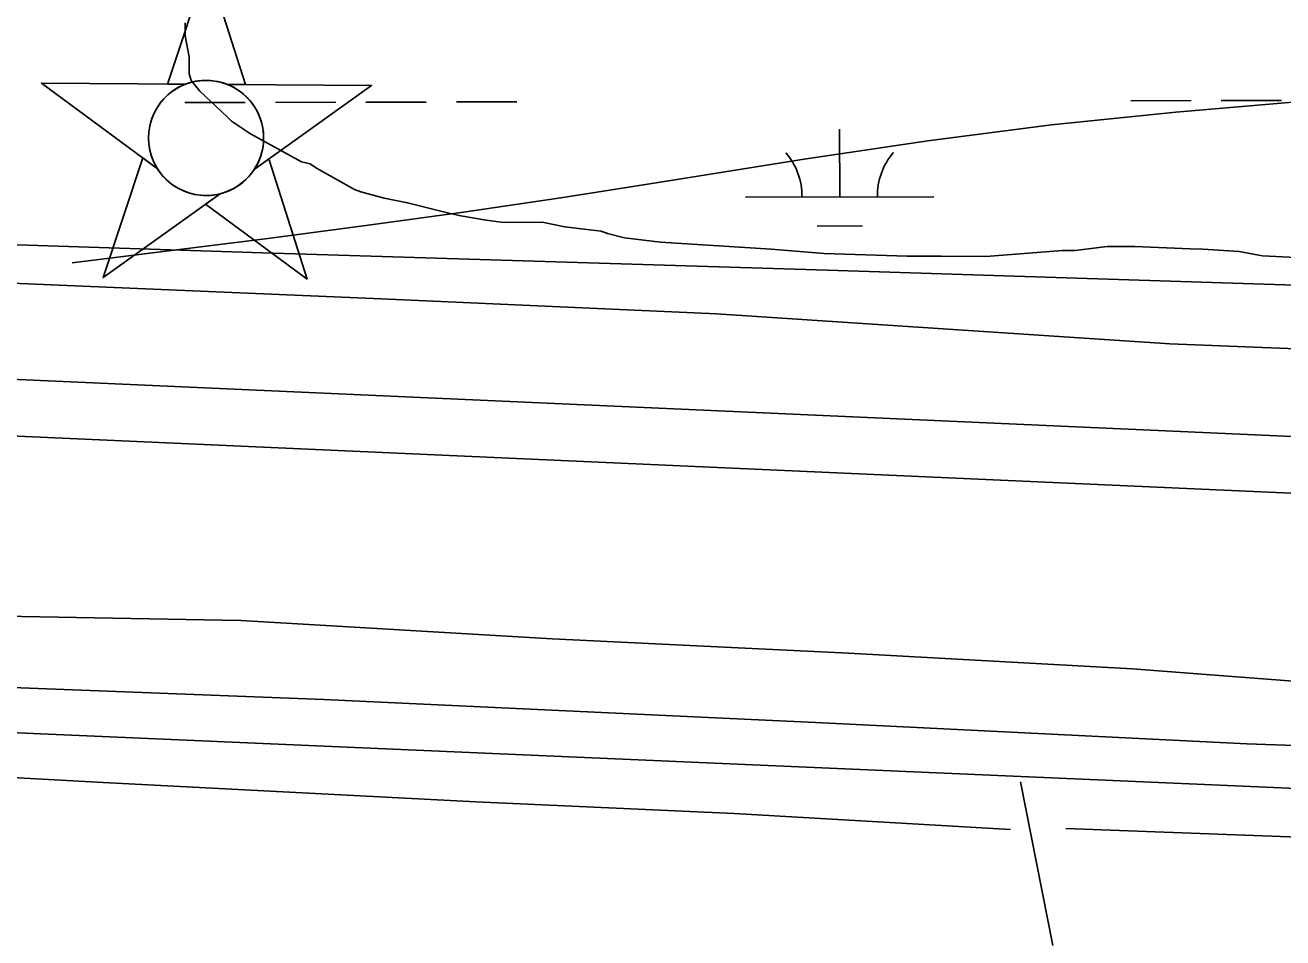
# Model space of a CAD drawing. Extents: x 3329297 to 3367176, y 649250 to 674653.
# Drawn here: x 3334231 to 3334898, y 657903 to 658387 of the extents above; entities that cross this region are included whole.
import ezdxf

# ---------------------------------------------------------------- set-up
doc = ezdxf.new("R2010")
doc.units = 0
for name, color, linetype in [('V-CHAN-NAID', 7, 'Continuous'), ('V-LEVE-TOET', 7, 'Continuous'), ('V-ROAD-CNTR', 7, 'Continuous'), ('V-SITE-VEGE', 7, 'Continuous'), ('V-SURV-LINE', 7, 'Continuous'), ('V-TOPO-MAJR', 7, 'Continuous'), ('V-TOPO-SHOR', 7, 'Continuous'), ('V-WETL-SWMP', 7, 'Continuous')]:
    doc.layers.add(name, color=color, linetype=linetype)

msp = doc.modelspace()

# ---------------------------------------------------------------- linework, layer by layer
at = {"layer": 'V-CHAN-NAID'}
for points in [[(3334316.08, 658355.79), (3334306.49, 658355.86), (3334327.62, 658419.34), (3334347.84, 658355.56), (3334338.25, 658355.63), (3334336.68, 658356.21), (3334334.58, 658356.83), (3334332.54, 658357.28), (3334330.5, 658357.59), (3334329.34, 658357.7), (3334327.8, 658357.78), (3334326.08, 658357.78), (3334324.71, 658357.71), (3334322.81, 658357.51), (3334321.44, 658357.29), (3334319.66, 658356.91), (3334318.13, 658356.49), (3334317.09, 658356.16)], [(3334316.08, 658355.79), (3334239.59, 658356.33), (3334301.15, 658310.93), (3334300.04, 658312.84), (3334299.23, 658314.47), (3334298.4, 658316.44), (3334297.71, 658318.49), (3334297.34, 658319.81), (3334296.98, 658321.44), (3334296.74, 658322.89), (3334296.55, 658324.48), (3334296.44, 658326.22), (3334296.43, 658327.8), (3334296.54, 658329.87), (3334296.72, 658331.49), (3334297.11, 658333.7), (3334297.59, 658335.62), (3334298.19, 658337.51), (3334298.85, 658339.18), (3334299.58, 658340.77), (3334300.39, 658342.31), (3334301.45, 658344.04), (3334302.48, 658345.51), (3334303.48, 658346.78), (3334304.48, 658347.93), (3334305.79, 658349.27), (3334306.84, 658350.23), (3334308.56, 658351.63), (3334309.77, 658352.5), (3334311.46, 658353.57), (3334313.19, 658354.51), (3334314.64, 658355.2)], [(3334338.25, 658355.63), (3334414.75, 658355.09), (3334352.54, 658310.57), (3334353.45, 658312.06), (3334354.43, 658313.9), (3334355.15, 658315.49), (3334355.89, 658317.44), (3334356.43, 658319.23), (3334356.83, 658320.87), (3334357.19, 658322.88), (3334357.38, 658324.45), (3334357.5, 658326.66), (3334357.47, 658328.72), (3334357.28, 658330.94), (3334357.02, 658332.7), (3334356.52, 658334.93), (3334355.88, 658337.07), (3334355.13, 658339.05), (3334354.49, 658340.49), (3334353.48, 658342.41), (3334352.42, 658344.13), (3334351.2, 658345.83), (3334349.94, 658347.37), (3334348.67, 658348.74), (3334347.04, 658350.27), (3334345.29, 658351.68), (3334343.61, 658352.86), (3334341.73, 658353.99), (3334340.25, 658354.75)], [(3334334.51, 658297.66), (3334272.31, 658253.14), (3334293.43, 658316.62), (3334301.15, 658310.93), (3334301.79, 658309.97), (3334303.17, 658308.11), (3334304.38, 658306.69), (3334305.85, 658305.19), (3334307.24, 658303.94), (3334308.69, 658302.78), (3334310.09, 658301.8), (3334311.77, 658300.76), (3334313.49, 658299.85), (3334315.28, 658299.04), (3334316.72, 658298.48), (3334318.35, 658297.95), (3334320.58, 658297.39), (3334322.11, 658297.1), (3334324.13, 658296.85), (3334325.67, 658296.74), (3334327.53, 658296.72), (3334329.22, 658296.8), (3334330.93, 658296.97), (3334332.83, 658297.28)], [(3334352.54, 658310.57), (3334360.34, 658316.15), (3334380.56, 658252.37), (3334326.71, 658292.08), (3334334.51, 658297.66), (3334336.18, 658298.14), (3334337.79, 658298.7), (3334339.95, 658299.61), (3334341.68, 658300.5), (3334343.55, 658301.61), (3334345.29, 658302.82), (3334346.84, 658304.07), (3334348.13, 658305.23), (3334349.51, 658306.65), (3334350.71, 658308.06), (3334351.83, 658309.53)]]:
    msp.add_lwpolyline(points, close=True, dxfattribs=at)
msp.add_circle((3334326.96, 658327.25), 30.54, dxfattribs=at)
at = {"layer": 'V-LEVE-TOET'}
for points in [[(3333424.63, 658284.08), (3333476.81, 658281.19), (3333749.42, 658272.3), (3333948.01, 658262.86), (3334211.25, 658250.73), (3334419.86, 658241.85), (3334597.8, 658233.97), (3334838.33, 658218.08), (3335044.27, 658209.9), (3335164.9, 658203.95), (3335298.89, 658201.2), (3335304.94, 658206.46), (3335309.06, 658217.09), (3335518.27, 658202.87)], [(3335958.07, 657989.51), (3335776.1, 657994.77), (3335588.15, 658002.1), (3335408.9, 658012.67), (3335256.34, 658024.29), (3335101.69, 658027.93), (3334929.09, 658037.09), (3334818.5, 658045.6), (3334667.9, 658053.86), (3334510.63, 658061.53), (3334345.37, 658071.29), (3334170.71, 658074.47), (3334012.75, 658080.15), (3333856.17, 658090.48), (3333698.22, 658097.48), (3333552.93, 658103.03), (3333424.89, 658106.3)]]:
    msp.add_lwpolyline(points, dxfattribs=at)
at = {"layer": 'V-ROAD-CNTR'}
for points in [[(3333422.61, 658046.57), (3335843.92, 657941.23)], [(3334759.19, 657985.65), (3334776.27, 657898.79)]]:
    msp.add_lwpolyline(points, dxfattribs=at)
at = {"layer": 'V-SITE-VEGE'}
msp.add_lwpolyline([(3334912.34, 658263.53), (3334887.52, 658264.78), (3334875.11, 658267.09), (3334855.93, 658268.31), (3334849.16, 658268.34), (3334819.82, 658269.61), (3334805.15, 658269.68), (3334788.21, 658267.51), (3334781.44, 658267.54), (3334740.79, 658264.35), (3334717.08, 658264.46), (3334699.03, 658264.55), (3334655.02, 658265.89), (3334626.81, 658268.28), (3334568.14, 658271.95), (3334548.96, 658274.3), (3334539.94, 658276.59), (3334536.56, 658277.74), (3334527.54, 658278.91), (3334517.38, 658280.09), (3334506.11, 658282.4), (3334483.54, 658282.51), (3334475.64, 658283.68), (3334462.11, 658285.99), (3334456.47, 658287.15), (3334433.92, 658292.9), (3334421.52, 658295.22), (3334409.12, 658298.66), (3334405.74, 658299.81), (3334385.48, 658311.2), (3334382.11, 658313.47), (3334377.6, 658314.62), (3334350.58, 658329.42), (3334340.45, 658336.24), (3334338.21, 658338.51), (3334323.6, 658352.12), (3334319.11, 658357.79), (3334318, 658361.18), (3334318.04, 658370.21), (3334315.84, 658381.5), (3334315.87, 658388.28)], dxfattribs=at)
at = {"layer": 'V-SURV-LINE'}
for points in [[(3333424.71, 658235.03), (3336500.17, 658097.33)], [(3336498.83, 658067.36), (3333424.75, 658205)]]:
    msp.add_lwpolyline(points, dxfattribs=at)
at = {"layer": 'V-TOPO-MAJR'}
msp.add_lwpolyline([(3334255.99, 658260.96), (3334359.81, 658273.95), (3334411.69, 658280.72), (3334463.51, 658287.85), (3334515.25, 658295.54), (3334566.94, 658303.59), (3334644.25, 658316.05), (3334709.88, 658325.73), (3334775.64, 658334.23), (3334841.6, 658340.97), (3334907.7, 658346.53)], dxfattribs=at)
at = {"layer": 'V-TOPO-SHOR'}
for points in [[(3333462.61, 658069.31), (3333547.91, 658065.45), (3333666.3, 658062.83), (3333939.08, 658049.73), (3334145.85, 658038.7), (3334389.4, 658029.31), (3334654.02, 658016.97), (3334879.17, 658005.74), (3335107.76, 657997.87), (3335394.83, 657985.98), (3335550.63, 657980.92), (3335756.72, 657969.21), (3335939.05, 657962.51), (3336041.03, 657952.58), (3336136.14, 657936.6), (3336224.38, 657914.57), (3336309.59, 657887.37)], [(3333463.04, 658021.17), (3333549.67, 658019.57), (3333711.91, 658008.98), (3333913.09, 658002.76), (3334072.65, 657996.29), (3334272.42, 657985.3), (3334470.14, 657975.02), (3334607.2, 657968.79), (3334753.78, 657960.41)], [(3334783.11, 657960.79), (3334939.95, 657955.03), (3335172.44, 657941.65), (3335362.01, 657934.86), (3335536.55, 657925.51), (3335750.66, 657916.42), (3335927.25, 657907.04)]]:
    msp.add_lwpolyline(points, dxfattribs=at)
at = {"layer": 'V-WETL-SWMP'}
for p, q in [((3334315.77, 658346.05), (3334347.77, 658346.11)), ((3334363.77, 658346.14), (3334395.77, 658346.21)), ((3334411.77, 658346.24), (3334443.77, 658346.3)), ((3334459.77, 658346.33), (3334491.77, 658346.39)), ((3334817.68, 658347), (3334849.68, 658347.06)), ((3334865.68, 658347.09), (3334897.68, 658347.15)), ((3334663.18, 658295.97), (3334663.11, 658331.97)), ((3334613.18, 658295.87), (3334713.18, 658296.06)), ((3334651.21, 658280.51), (3334675.21, 658280.56)), ((3334356.86, 658266.27), (3334022.51, 658277.37)), ((3334656.67, 658257.15), (3334356.86, 658266.27)), ((3334904.94, 658249.12), (3334656.67, 658257.15))]:
    msp.add_line(p, q, dxfattribs=at)
for centre, start, end in [((3334607.94, 658296.34), 359.33648, 40.88014), ((3334718.42, 658296.55), 139.33648, 180.88013)]:
    msp.add_arc(centre, 35.25, start, end, dxfattribs=at)

doc.saveas('drawing.dxf')
